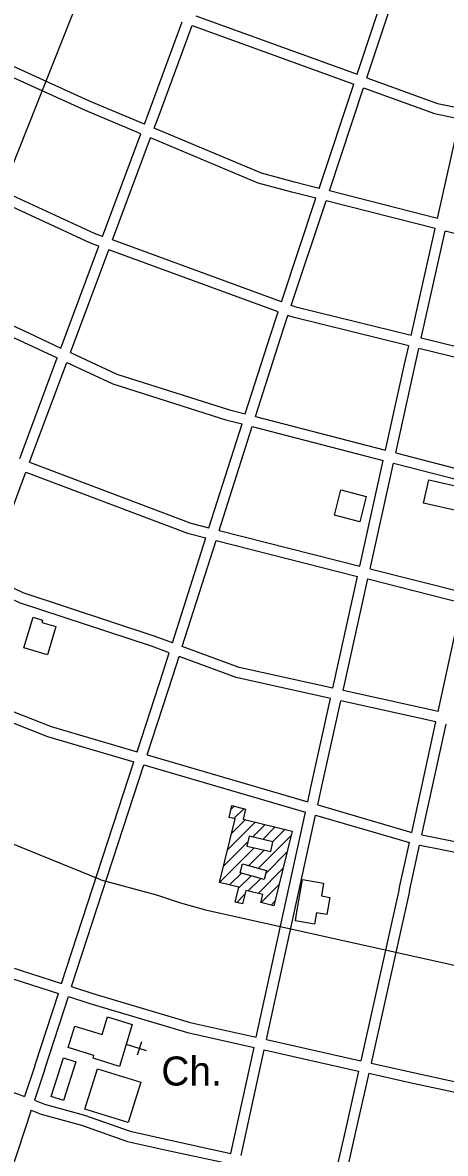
# Model space of a CAD drawing. Extents: x 3651524 to 3689615, y 505651 to 531377.
# Drawn here: x 3664478 to 3665685, y 518426 to 521661 of the extents above; entities that cross this region are included whole.
import ezdxf

# ---------------------------------------------------------------- set-up
doc = ezdxf.new("R2010")
doc.units = 0
for name, color, linetype in [('V-BLDG-OTLN', 7, 'Continuous'), ('V-ROAD-CNTR', 7, 'Continuous'), ('V-SITE-OTLN', 7, 'Continuous'), ('V-SITE-OTLN-IDEN', 7, 'Continuous')]:
    doc.layers.add(name, color=color, linetype=linetype)

msp = doc.modelspace()

# ---------------------------------------------------------------- linework, layer by layer
at = {"layer": 'V-BLDG-OTLN'}
for p, q in [((3665073.127, 519410.917), (3665081.831, 519419.62)), ((3665081.58, 519384.014), (3665110.248, 519412.682)), ((3665063.092, 519294.816), (3665142.528, 519374.251)), ((3665074.512, 519341.591), (3665114.11, 519381.189)), ((3665134.735, 519331.103), (3665170.945, 519367.313)), ((3665163.715, 519324.728), (3665199.363, 519360.376)), ((3665192.528, 519318.185), (3665227.78, 519353.438)), ((3665051.671, 519248.04), (3665121.046, 519317.414)), ((3665151.613, 519241.916), (3665244.301, 519334.604)), ((3665040.251, 519201.265), (3665139.372, 519300.384)), ((3665123.838, 519249.496), (3665168.117, 519293.774)), ((3665172.348, 519227.296), (3665232.882, 519287.83)), ((3665068.669, 519194.327), (3665102.677, 519228.336)), ((3665094.418, 519184.722), (3665130.285, 519220.587)), ((3665150.641, 519170.234), (3665221.463, 519241.055)), ((3665122.224, 519177.172), (3665157.891, 519212.839)), ((3665159.412, 519143.649), (3665210.044, 519194.281)), ((3665089.414, 519144.362), (3665112.777, 519167.725)), ((3665187.829, 519136.711), (3665198.625, 519147.507))]:
    msp.add_line(p, q, dxfattribs=at)
for points in [[(3665638.613, 520353.411), (3665747.721, 520328.304), (3665732.315, 520261.352), (3665623.207, 520286.458)], [(3665440.735, 520233.026), (3665368.438, 520251.828), (3665387.231, 520324.086), (3665459.528, 520305.283)], [(3664572.604, 519933.149), (3664548.406, 519852.758), (3664481.526, 519872.889), (3664507.752, 519960.017), (3664534.465, 519951.976), (3664532.437, 519945.241)], [(3665040.251, 519201.265), (3665084.685, 519383.256), (3665067.404, 519387.475), (3665075.622, 519421.136), (3665114.89, 519411.549), (3665107.851, 519382.717), (3665247.711, 519348.572), (3665195.53, 519134.831), (3665158.401, 519143.896), (3665164.033, 519166.964), (3665115.485, 519178.817), (3665106.079, 519140.293), (3665084.837, 519145.479), (3665095.183, 519187.854)], [(3665118.247, 519305.242), (3665186.475, 519289.552), (3665192.96, 519317.753), (3665124.732, 519333.443)], [(3665106.025, 519254.742), (3665174.731, 519235.461), (3665167.616, 519210.11), (3665098.91, 519229.393)], [(3665260.398, 519111.357), (3665277.489, 519209.444), (3665337.725, 519198.948), (3665331.449, 519162.929), (3665355.439, 519158.749), (3665346.833, 519109.36), (3665316.896, 519114.577), (3665311.296, 519082.442), (3665257.008, 519091.903)], [(3664559.098, 518589.446), (3664594.387, 518700.069), (3664629.895, 518688.742), (3664594.607, 518578.119)], [(3664655.785, 518552.967), (3664691.765, 518668.539), (3664815.256, 518630.093), (3664779.276, 518514.521)]]:
    msp.add_lwpolyline(points, close=True, dxfattribs=at)
at = {"layer": 'V-ROAD-CNTR'}
for points in [[(3663301.041, 518380.368), (3663511.662, 518896.118), (3663766.875, 519532.093), (3664020.41, 520173.263), (3664817.741, 522182.033), (3665161.065, 522975.03)], [(3665433.202, 521513.395), (3665530.481, 521806.402)], [(3665461.413, 521503.155), (3665558.477, 521795.515)], [(3664972.134, 521680.743), (3665433.202, 521513.395)], [(3664825.958, 521370.912), (3664836.373, 521398.887), (3664933.567, 521662.826)], [(3664853.646, 521359.298), (3664864.507, 521388.469), (3664961.767, 521652.591)], [(3664961.767, 521652.591), (3665423.745, 521484.913)], [(3664825.959, 521370.913), (3664668.887, 521436.8), (3664265.061, 521620.078)], [(3664815.484, 521342.775), (3664656.883, 521409.302), (3664253.357, 521592.445)], [(3665324.839, 521187.003), (3665423.746, 521484.912)], [(3665461.412, 521503.156), (3665663.027, 521429.979), (3665733.384, 521414.948)], [(3665353.991, 521179.599), (3665451.956, 521474.673)], [(3665451.955, 521474.674), (3665654.737, 521401.073), (3665726.804, 521385.677)], [(3665324.841, 521187.004), (3665254.111, 521204.968), (3665160.506, 521230.583), (3664853.646, 521359.299)], [(3665662.83, 521101.157), (3665726.804, 521385.676)], [(3664706.346, 521049.65), (3664815.482, 521342.775)], [(3664734.515, 521039.329), (3664843.17, 521331.161)], [(3665315.363, 521158.459), (3665246.459, 521175.96), (3665150.704, 521202.163), (3664843.17, 521331.161)], [(3664706.348, 521049.65), (3664683.287, 521058.099), (3664435.799, 521172.674), (3664132.956, 521308.76)], [(3664695.88, 521021.535), (3664671.805, 521030.355), (3664423.349, 521145.38), (3664121.23, 521281.14)], [(3665662.832, 521101.157), (3665353.992, 521179.6)], [(3665217.112, 520862.524), (3665315.362, 521158.458)], [(3665245.293, 520852.198), (3665344.514, 521151.054)], [(3665656.248, 521071.877), (3665344.514, 521151.054)], [(3665587.394, 520765.656), (3665656.247, 521071.877)], [(3665616.525, 520758.459), (3665685.335, 521064.489)], [(3665952.246, 520996.696), (3665685.336, 521064.489)], [(3665217.112, 520862.524), (3664734.516, 521039.33)], [(3664587.295, 520729.895), (3664695.879, 521021.535)], [(3664614.561, 520717.146), (3664724.048, 521011.215)], [(3665207.655, 520834.038), (3664724.049, 521011.215)], [(3663988.826, 520969.271), (3664465.685, 520753.642), (3664576.793, 520701.69)], [(3664000.552, 520996.893), (3664478.219, 520780.898), (3664587.295, 520729.897)], [(3665587.394, 520765.656), (3665262.385, 520845.937), (3665245.293, 520852.198)], [(3665113.702, 520541.509), (3665185.492, 520767.283), (3665207.655, 520834.038)], [(3665142.791, 520533.988), (3665214.024, 520758.011), (3665235.837, 520823.713)], [(3665580.811, 520736.381), (3665253.601, 520817.205), (3665235.837, 520823.713)], [(3665884.176, 520692.347), (3665616.525, 520758.459)], [(3664614.56, 520717.148), (3664746.603, 520655.406), (3665069.129, 520553.035), (3665113.702, 520541.51)], [(3665514.617, 520437.845), (3665569.033, 520683.998), (3665580.811, 520736.381)], [(3665543.68, 520430.331), (3665598.315, 520677.47), (3665609.943, 520729.185)], [(3665877.76, 520663.03), (3665609.943, 520729.185)], [(3664469.741, 520414.161), (3664576.794, 520701.689)], [(3664497.795, 520403.527), (3664604.059, 520688.94)], [(3664604.058, 520688.941), (3664735.665, 520627.402), (3665060.829, 520524.195), (3665104.598, 520512.878)], [(3665142.79, 520533.989), (3665514.617, 520437.847)], [(3665010.156, 520215.861), (3665104.598, 520512.877)], [(3665039.283, 520208.463), (3665133.687, 520505.356)], [(3665133.686, 520505.356), (3665508.137, 520408.536)], [(3665543.679, 520430.333), (3665811.675, 520361.038)], [(3664497.795, 520403.527), (3664957.799, 520229.161), (3665010.156, 520215.863)], [(3665441.332, 520106.342), (3665508.137, 520408.535)], [(3665470.423, 520098.954), (3665537.2, 520401.021)], [(3665537.199, 520401.022), (3665805.258, 520331.711)], [(3664376.729, 520078.362), (3664487.326, 520375.412)], [(3664487.326, 520375.412), (3664948.761, 520200.505), (3665001.049, 520187.223)], [(3665039.283, 520208.465), (3665441.331, 520106.344)], [(3664905.609, 519887.067), (3665001.049, 520187.222)], [(3664933.771, 519876.631), (3665030.177, 520179.824)], [(3665030.176, 520179.825), (3665434.852, 520077.037)], [(3665470.422, 520098.955), (3665739.375, 520030.64)], [(3664905.609, 519887.067), (3664855.987, 519905.456), (3664479.54, 520029.566), (3664385.062, 520074.582), (3664376.729, 520078.362)], [(3665364.107, 519757.017), (3665434.853, 520077.036)], [(3665393.395, 519750.521), (3665463.944, 520069.647)], [(3665463.942, 520069.648), (3665732.959, 520001.318)], [(3664896.509, 519858.446), (3664846.075, 519877.136), (3664468.346, 520001.668), (3664372.412, 520047.378), (3664366.236, 520050.18)], [(3665664.904, 519690.312), (3665732.959, 520001.317)], [(3665364.108, 519757.017), (3665096.269, 519816.414), (3664933.771, 519876.632)], [(3664804.807, 519575.365), (3664879.162, 519803.894), (3664896.508, 519858.446)], [(3664833.602, 519566.903), (3664907.722, 519794.708), (3664924.67, 519848.01)], [(3665357.631, 519727.726), (3665087.769, 519787.57), (3664924.67, 519848.01)], [(3664260.317, 519765.083), (3664558.788, 519647.67), (3664804.808, 519575.366)], [(3665664.905, 519690.313), (3665393.396, 519750.522)], [(3664249.882, 519736.951), (3664549.048, 519619.264), (3664795.522, 519546.827)], [(3665292.376, 519432.072), (3665300.592, 519469.712), (3665357.631, 519727.725)], [(3665321.231, 519423.592), (3665329.894, 519463.274), (3665386.919, 519721.23)], [(3665658.492, 519661.006), (3665386.92, 519721.23)], [(3665589.3, 519344.81), (3665658.491, 519661.005)], [(3665618.434, 519337.613), (3665687.78, 519654.51)], [(3664701.504, 519209.379), (3663751.689, 519594.986)], [(3664589.186, 518912.652), (3664795.522, 519546.826)], [(3664833.602, 519566.904), (3665292.375, 519432.074)], [(3664617.752, 518903.487), (3664824.316, 519538.364)], [(3664824.316, 519538.364), (3665285.961, 519402.69)], [(3665321.23, 519423.593), (3665589.3, 519344.81)], [(3665145.359, 518758.607), (3665285.961, 519402.689)], [(3665174.624, 518752.007), (3665314.817, 519394.209)], [(3665314.816, 519394.21), (3665582.871, 519315.43)], [(3665618.434, 519337.613), (3665889.859, 519283.683)], [(3665553.934, 519183.193), (3665582.871, 519315.43)], [(3665583.24, 519176.779), (3665612.02, 519308.299)], [(3665612.587, 519308.188), (3665883.201, 519254.42)], [(3664701.504, 519209.379), (3664860.646, 519165.583), (3664928.625, 519142.726), (3665000.213, 519123.251), (3665401.918, 519033.196), (3666037.075, 518892.604)], [(3665553.949, 519183.263), (3665443.801, 518691.303)], [(3665583.225, 519176.709), (3665473.065, 518684.702)], [(3664010.558, 519091.721), (3664106.967, 519048.62), (3664282.924, 518979.401), (3664579.904, 518884.124)], [(3664021.014, 519119.908), (3664118.587, 519076.286), (3664293.008, 519007.671), (3664589.186, 518912.653)], [(3664617.752, 518903.488), (3664678.149, 518884.112), (3664956.192, 518801.271), (3665145.358, 518758.608)], [(3664512.396, 518676.639), (3664579.904, 518884.124)], [(3664540.924, 518667.357), (3664608.47, 518874.959)], [(3664608.47, 518874.96), (3664669.283, 518855.45), (3664948.6, 518772.229), (3665138.96, 518729.299)], [(3663903.454, 518799.741), (3663983.606, 518763.706), (3664132.083, 518701.77), (3664228.806, 518668.835), (3664462.693, 518597.262), (3664483.443, 518589.242)], [(3665174.623, 518752.008), (3665443.8, 518691.302)], [(3665072.854, 518426.476), (3665138.96, 518729.298)], [(3665102.171, 518420.111), (3665168.226, 518722.698)], [(3665168.225, 518722.699), (3665437.245, 518662.027)], [(3664512.421, 518676.715), (3664483.443, 518589.242)], [(3665473.065, 518684.702), (3665590.02, 518658.325), (3665741.415, 518625.866)], [(3664540.899, 518667.281), (3664511.46, 518578.415)], [(3665437.246, 518662.027), (3665398.812, 518490.37), (3665370.072, 518361.951)], [(3665466.511, 518655.427), (3665428.088, 518483.816), (3665399.389, 518355.585)], [(3665466.51, 518655.427), (3665583.576, 518629.025), (3665734.917, 518596.578)], [(3664511.46, 518578.415), (3664540.107, 518567.343), (3664654.524, 518535.916), (3664785.234, 518489.78), (3664895.489, 518464.983), (3665072.853, 518426.477)], [(3664502.013, 518549.903), (3664403.702, 518253.142)], [(3664502.013, 518549.903), (3664530.703, 518538.815), (3664645.548, 518507.27), (3664776.922, 518460.9), (3664889.015, 518435.689), (3665066.455, 518397.167)]]:
    msp.add_lwpolyline(points, dxfattribs=at)
at = {"layer": 'V-SITE-OTLN'}
for p, q in [((3664773.824, 518738.959), (3664831.134, 518721.197)), ((3664806.11, 518708.015), (3664817.952, 518746.221))]:
    msp.add_line(p, q, dxfattribs=at)
msp.add_lwpolyline([(3664791.138, 518794.821), (3664754.035, 518675.112), (3664678.864, 518698.411), (3664681.395, 518706.577), (3664608.082, 518729.3), (3664627.073, 518790.572), (3664704.963, 518766.431), (3664720.544, 518816.701)], close=True, dxfattribs=at)

# ---------------------------------------------------------------- texts
at = {"layer": 'V-SITE-OTLN-IDEN'}
msp.add_text('Ch.', height=82.9998, dxfattribs=at).set_placement((3664874.045, 518620.562))

doc.saveas('drawing.dxf')
